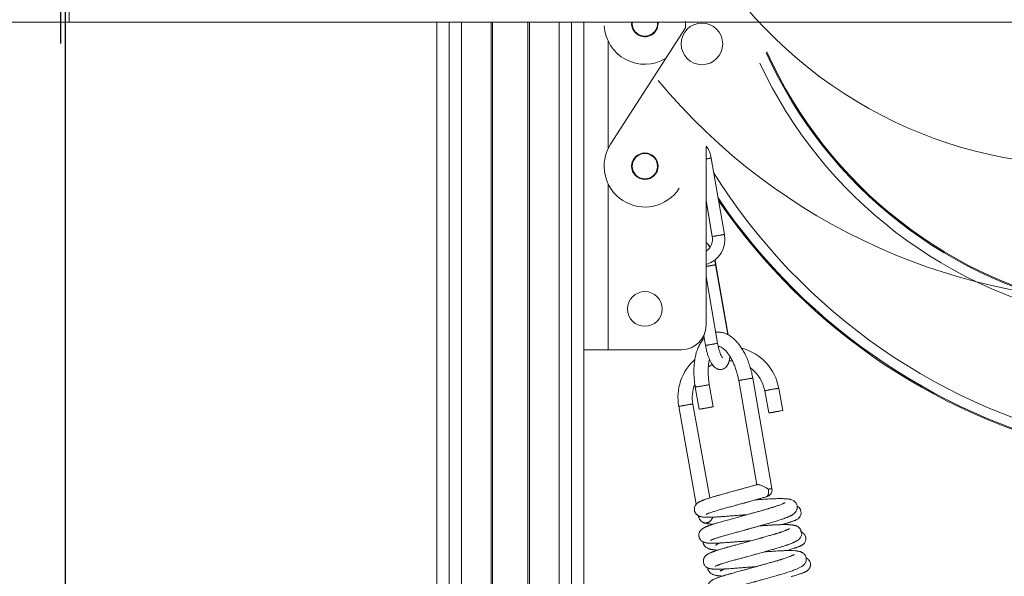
# Model space of a CAD drawing. Header units: inches. Extents: x 0 to 77643, y -44170 to 0.
# Tile 470 of 546: x 76255 to 76279, y -39515 to -39501. Entities that reach past the tile are written whole.
import ezdxf
from ezdxf.lldxf.tags import DXFTag

# ---------------------------------------------------------------- set-up
doc = ezdxf.new("R2010")
doc.units = ezdxf.units.IN
doc.header["$MEASUREMENT"] = 0
doc.layers.get('0').update_dxf_attribs({"lineweight": 0})
doc.layers.get('Defpoints').update_dxf_attribs({"lineweight": 0})
doc.styles.get("Standard").update_dxf_attribs({"font": 'arial.ttf', "width": 0.75})
tags = doc.linetypes.add('HIDDEN2', pattern=[4.7625, 3.175, -1.5875]).pattern_tags.tags
tags[6:7] = [DXFTag(74, 4), DXFTag(75, 0), DXFTag(340, '0'), DXFTag(46, 0.0), DXFTag(50, 0.0), DXFTag(44, 0.0), DXFTag(45, 0.0)]
tags[4:5] = [DXFTag(74, 4), DXFTag(75, 0), DXFTag(340, '0'), DXFTag(46, 0.0), DXFTag(50, 0.0), DXFTag(44, 0.0), DXFTag(45, 0.0)]
doc.dimstyles.get("Standard").update_dxf_attribs({"dimtxt": 0.18, "dimasz": 0.18, "dimexe": 0.18, "dimexo": 0.0625, "dimgap": 0.09, "dimtad": 0, "dimtih": 1, "dimtoh": 1, "dimdec": 4, "dimzin": 0, "dimdsep": 46, "dimtxsty": 'Standard', "dimcen": 0.09, "dimadec": 0, "dimazin": 0, "dimtfac": 1, "dimtdec": 4, "dimtofl": 0, "dimtmove": 0, "dimatfit": 3, "dimfxl": 1, "dimtolj": 1, "dimtzin": 0, "dimarcsym": 0})

# ---------------------------------------------------------------- blocks, each defined once
blk = doc.blocks.new('*D1793')
at = {"color": 0, "linetype": 'Continuous', "lineweight": -2}
for p, q in [((76255.576, -39501.744), (76255.576, -39467.651)), ((76374.376, -39501.744), (76374.376, -39467.651)), ((76285.576, -39467.831), (76344.376, -39467.831))]:
    blk.add_line(p, q, dxfattribs=at)
at = {"color": 0}
for points in [[(76285.576, -39462.831), (76285.576, -39472.831), (76255.576, -39467.831)], [(76344.376, -39472.831), (76344.376, -39462.831), (76374.376, -39467.831)]]:
    blk.add_solid(points, dxfattribs=at)
at = {"layer": 'Defpoints', "color": 0}
for p in [(76374.376, -39467.831), (76255.576, -39501.806), (76374.376, -39501.806)]:
    blk.add_point(p, dxfattribs=at)
at = {"linetype": 'Continuous', "lineweight": 20, "ltscale": 12, "insert": (76315.21, -39447.831), "char_height": 30, "attachment_point": 5}
blk.add_mtext('\\A1;\\A1;L {}', dxfattribs=at)
blk = doc.blocks.new('*D1798')
at = {"color": 0, "linetype": 'Continuous', "lineweight": -2}
for p, q in [((76255.676, -39499.335), (76255.676, -39778.257)), ((76392.346, -39761.334), (76392.346, -39778.257)), ((76362.346, -39778.077), (76285.676, -39778.077))]:
    blk.add_line(p, q, dxfattribs=at)
at = {"color": 0}
for points in [[(76285.676, -39773.077), (76285.676, -39783.077), (76255.676, -39778.077)], [(76362.346, -39783.077), (76362.346, -39773.077), (76392.346, -39778.077)]]:
    blk.add_solid(points, dxfattribs=at)
at = {"layer": 'Defpoints', "color": 0}
for p in [(76255.676, -39499.272), (76392.346, -39761.272), (76255.676, -39778.077)]:
    blk.add_point(p, dxfattribs=at)
at = {"linetype": 'Continuous', "lineweight": 20, "ltscale": 12, "insert": (76325.748, -39757.567), "char_height": 30, "attachment_point": 5}
blk.add_mtext('\\A1;C', dxfattribs=at)
blk = doc.blocks.new('A$C440D5DCA')
at = {"color": 7, "linetype": 'Continuous'}
for p, q in [((30, 2758.96), (30, 2721.96)), ((0, 2721.96), (30, 2721.96)), ((30, 2721.96), (1214, 2721.96)), ((120.21, 1581.17), (120.21, 2721.96)), ((123.21, 2721.96), (123.21, 1575.97)), ((123.21, 1575.97), (123.21, 2721.96)), ((126.21, 1575.17), (126.21, 2721.96)), ((133.52, 1575.17), (133.52, 2721.96)), ((133.88, 1575.32), (133.88, 2721.96)), ((142.54, 1575.32), (142.54, 2721.96)), ((142.9, 1575.17), (142.9, 2721.96)), ((150.21, 1575.17), (150.21, 2721.96)), ((153.21, 1575.97), (153.21, 2721.96)), ((153.21, 2721.96), (153.21, 1575.97)), ((156.21, 1581.17), (156.21, 2721.96)), ((181.15, 2720.61), (162.8, 2692.08)), ((162.21, 2717.31), (162.21, 2691.03)), ((186.21, 2691.5), (186.21, 2647.67)), ((190.71, 2669.95), (187.46, 2688.67)), ((162.21, 2682.31), (162.21, 2641.67)), ((186.21, 2678.34), (187.75, 2669.44)), ((186.21, 2678.16), (187.72, 2669.43)), ((191.52, 2645.41), (188.55, 2662.51)), ((191.63, 2645.35), (188.65, 2662.56)), ((189.04, 2643.25), (186.21, 2659.6)), ((185.59, 2645.02), (185.7, 2644.4)), ((185.67, 2645.18), (186.09, 2642.74)), ((162.21, 2641.67), (156.21, 2641.67)), ((180.21, 2641.67), (162.21, 2641.67)), ((202.37, 2607.64), (197.67, 2634.74)), ((183.57, 2632.52), (184.51, 2627.1)), ((187.96, 2627.7), (187.02, 2633.12)), ((194.22, 2634.14), (198.65, 2608.59)), ((200.6, 2631.58), (201.58, 2626.17)), ((205.02, 2626.79), (204.05, 2632.2)), ((179.53, 2627.74), (183.83, 2603.82)), ((187.12, 2605.35), (182.98, 2628.36)), ((184.35, 2600.96), (184.4, 2600.68))]:
    blk.add_line(p, q, dxfattribs=at)
at = {"color": 7, "linetype": 'HIDDEN2'}
blk.add_circle((185.21, 2716.67), 5.1, dxfattribs=at)
at = {"color": 7, "linetype": 'Continuous'}
for centre, radius in [((171.21, 2686.67), 3.25), ((171.21, 2686.67), 3.1), ((171.21, 2651.67), 4.25)]:
    blk.add_circle(centre, radius, dxfattribs=at)
at = {"color": 7, "linetype": 'HIDDEN2'}
for centre, radius, start, end in [((279.77, 2796.88), 110, 220.3047, 279.7425), ((289.74, 2803.66), 150, 219.7672, 272.0364)]:
    blk.add_arc(centre, radius, start, end, dxfattribs=at)
at = {"color": 7, "linetype": 'Continuous'}
for centre, radius, start, end in [((171.21, 2721.67), 3.25, 174.8437, 0), ((171.21, 2721.67), 3.1, 174.5935, 0), ((171.21, 2721.67), 3.1, 0, 5.4065), ((171.21, 2721.67), 3.25, 0, 5.1563), ((171.21, 2721.67), 10, 353.9226, 3.3051), ((171.21, 2721.67), 10, 183.3051, 300.5715), ((301.41, 2759.94), 110.26, 204.3669, 259.8627), ((301.41, 2759.94), 110, 204.2777, 259.8627), ((301.41, 2759.94), 112.76, 205.1839, 259.8627), ((171.21, 2686.67), 10, 147.247, 327.247), ((181.22, 2687.81), 6.3, 7.8641, 36.6096), ((313.1, 2762.93), 147.24, 211.8767, 258.7188), ((313.1, 2762.93), 149.74, 214.1304, 258.3412), ((313.1, 2762.93), 150, 214.3537, 258.303), ((184.54, 2668.68), 6.3, 285.4082, 11.6714), ((180.21, 2647.67), 6, 270, 0), ((191.78, 2630.01), 12.46, 10.1403, 75.2906), ((191.78, 2630.01), 12.46, 131.9928, 190.5056), ((191.78, 2630.01), 8.96, 116.6703, 124.1004), ((191.78, 2630.01), 8.96, 84.0939, 89.1016), ((191.78, 2630.01), 8.96, 10.1231, 53.6946), ((422.17, 2527.9), 165, 138.0191, 198.6775), ((422.17, 2527.9), 163, 138.0191, 198.6775), ((191.78, 2630.01), 8.96, 158.794, 190.6262), ((200.65, 2607.34), 1.75, 280.2507, 9.8457), ((186.12, 2600.99), 1.75, 190.1906, 261.3455)]:
    blk.add_arc(centre, radius, start, end, dxfattribs=at)
blk.add_ellipse((203.3, 2626.48), major_axis=(-1.72, -0.31), ratio=0.03028, dxfattribs=at)
for points, weights in [([(186.21, 2688.44), (187.46, 2688.66), (187.46, 2688.67)], [1, 0.758975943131, 1]), ([(187.75, 2669.43), (187.72, 2669.43), (187.72, 2669.43)], [1, 0.995009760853, 1]), ([(188.65, 2662.56), (188.65, 2662.56), (188.55, 2662.55)], [1, 0.983250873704, 1]), ([(200.96, 2605.62), (201.81, 2605.78), (201.51, 2607.48)], [1, 0.712076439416, 1]), ([(201.51, 2607.48), (202.37, 2607.63), (202.37, 2607.64)], [1, 0.86631745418, 1]), ([(184.78, 2600.79), (184.39, 2600.7), (184.4, 2600.68)], [1, 0.942129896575, 1]), ([(185.86, 2599.26), (187.48, 2599.02), (187.83, 2600.63)], [1, 0.726955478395, 1])]:
    blk.add_rational_spline(points, weights, degree=2, dxfattribs=at)
for points, knots in [([(187.75, 2669.44), (187.79, 2669.2), (187.82, 2668.79), (187.76, 2668.09), (187.56, 2667.45), (187.25, 2666.84), (186.83, 2666.32), (186.46, 2666.01), (186.24, 2665.87), (186.21, 2665.85)], [0, 0, 0, 0, 0.0591325, 0.1211048, 0.1832929, 0.2458114, 0.3087577, 0.3721796, 0.3838904, 0.3838904, 0.3838904, 0.3838904]), ([(187.72, 2669.43), (187.76, 2669.19), (187.8, 2668.78), (187.73, 2668.08), (187.54, 2667.44), (187.33, 2667.03), (187.21, 2666.85), (187.21, 2666.84)], [0, 0, 0, 0, 0.0589675, 0.1207762, 0.1828303, 0.2452616, 0.2460448, 0.2460448, 0.2460448, 0.2460448]), ([(187.22, 2666.83), (187.11, 2667.01), (186.85, 2667.39), (186.51, 2667.76), (186.26, 2667.95), (186.21, 2667.99)], [0.2654649, 0.2654649, 0.2654649, 0.2654649, 0.310578, 0.3648273, 0.3800429, 0.3800429, 0.3800429, 0.3800429]), ([(187.18, 2666.77), (187.07, 2666.96), (186.82, 2667.35), (186.49, 2667.72), (186.25, 2667.92), (186.21, 2667.96)], [0.2646598, 0.2646598, 0.2646598, 0.2646598, 0.3114949, 0.3667533, 0.3802915, 0.3802915, 0.3802915, 0.3802915]), ([(188.55, 2662.51), (188.5, 2662.83), (188.43, 2663.19), (188.34, 2663.57), (188.32, 2663.67)], [0, 0, 0, 0, 0.04762128, 0.0634437, 0.0634437, 0.0634437, 0.0634437]), ([(188.65, 2662.56), (188.59, 2662.88), (188.52, 2663.25), (188.43, 2663.63), (188.4, 2663.73)], [0, 0, 0, 0, 0.04755858, 0.06438046, 0.06438046, 0.06438046, 0.06438046]), ([(185.78, 2644.49), (185.7, 2644.41), (185.4, 2644.08), (184.92, 2643.44), (184.41, 2642.51), (183.99, 2641.47), (183.66, 2640.34), (183.43, 2639.13), (183.28, 2637.87), (183.22, 2636.55), (183.25, 2635.23), (183.37, 2633.83), (183.48, 2633.01), (183.57, 2632.52)], [0.6193068, 0.6193068, 0.6193068, 0.6193068, 0.6327357, 0.668871, 0.7059434, 0.7433706, 0.7807465, 0.817899, 0.8547977, 0.8914741, 0.9279799, 0.9643711, 1, 1, 1, 1]), ([(197.67, 2634.74), (197.59, 2635.21), (197.42, 2636.02), (197.06, 2637.38), (196.64, 2638.63), (196.15, 2639.87), (195.58, 2641.02), (194.95, 2642.09), (194.26, 2643.06), (193.51, 2643.92), (192.72, 2644.65), (191.89, 2645.23), (191.04, 2645.66), (190.17, 2645.92), (189.35, 2646.02), (188.82, 2645.99), (188.58, 2645.96)], [0, 0, 0, 0, 0.0350193, 0.0713857, 0.1078492, 0.1444661, 0.1812921, 0.2183714, 0.255708, 0.2932027, 0.3305496, 0.3672087, 0.4026053, 0.4364894, 0.4690733, 0.4973076, 0.4973076, 0.4973076, 0.4973076]), ([(186.09, 2642.74), (186.14, 2642.42), (186.25, 2641.87), (186.48, 2640.96), (186.74, 2640.12), (187.04, 2639.32), (187.39, 2638.58), (187.79, 2637.94), (188.24, 2637.43), (188.75, 2637.06), (189.28, 2636.86), (189.83, 2636.81), (190.36, 2636.92), (190.85, 2637.17), (191.26, 2637.55), (191.59, 2638.06), (191.83, 2638.68), (191.97, 2639.38), (192.03, 2639.88), (192.04, 2640.11)], [0, 0, 0, 0, 0.0476213, 0.097345, 0.1477391, 0.1994315, 0.2535686, 0.3114949, 0.3667533, 0.4110072, 0.4489479, 0.4843212, 0.5188991, 0.5539785, 0.5913806, 0.6347029, 0.6886366, 0.746459, 0.7908062, 0.7908062, 0.7908062, 0.7908062]), ([(190.28, 2639.66), (190.28, 2639.66), (190.26, 2639.68), (190.16, 2639.8), (190, 2640.09), (189.79, 2640.52), (189.58, 2641.09), (189.38, 2641.73), (189.19, 2642.49), (189.09, 2642.97), (189.04, 2643.25)], [0.6311808, 0.6311808, 0.6311808, 0.6311808, 0.6544446, 0.6951553, 0.7402551, 0.7889083, 0.8399982, 0.8926137, 0.946107, 1, 1, 1, 1]), ([(189.19, 2642.5), (189.26, 2642.5), (189.42, 2642.49), (189.74, 2642.4), (190.15, 2642.18), (190.6, 2641.85), (191.08, 2641.39), (191.58, 2640.81), (192.06, 2640.1), (192.53, 2639.29), (192.97, 2638.38), (193.38, 2637.37), (193.72, 2636.33), (194.01, 2635.21), (194.15, 2634.53), (194.22, 2634.14)], [0.5240246, 0.5240246, 0.5240246, 0.5240246, 0.5530282, 0.5933571, 0.6303224, 0.6663797, 0.7024191, 0.7387753, 0.7755461, 0.812719, 0.850236, 0.8880246, 0.9260106, 0.9641224, 1, 1, 1, 1]), ([(190.97, 2637.29), (191.07, 2637.38), (191.31, 2637.62), (191.63, 2638.09), (191.88, 2638.73), (192.03, 2639.39), (192.08, 2639.84), (192.1, 2640.02)], [0.5661188, 0.5661188, 0.5661188, 0.5661188, 0.5935863, 0.638106, 0.6920918, 0.7489415, 0.7831565, 0.7831565, 0.7831565, 0.7831565]), ([(187.02, 2633.12), (186.95, 2633.52), (186.85, 2634.21), (186.75, 2635.37), (186.72, 2636.46), (186.77, 2637.53), (186.87, 2638.49), (186.98, 2639.07), (187.04, 2639.34)], [0, 0, 0, 0, 0.0367236, 0.0748178, 0.1127737, 0.150519, 0.1879792, 0.2223545, 0.2223545, 0.2223545, 0.2223545]), ([(187.72, 2637.98), (187.74, 2637.96), (187.91, 2637.74), (188.22, 2637.4), (188.74, 2637.05), (189.2, 2636.88), (189.48, 2636.84), (189.57, 2636.84)], [0.3043792, 0.3043792, 0.3043792, 0.3043792, 0.310578, 0.3648273, 0.4093459, 0.4479094, 0.4657356, 0.4657356, 0.4657356, 0.4657356]), ([(198.78, 2608.63), (198.68, 2608.6), (198.51, 2608.55), (198.24, 2608.47), (197.94, 2608.39), (197.58, 2608.29), (197.1, 2608.15), (196.57, 2608), (196.04, 2607.85), (195.59, 2607.72), (195.19, 2607.61), (194.83, 2607.51), (194.45, 2607.41), (194.04, 2607.29), (193.6, 2607.17), (193.13, 2607.04), (192.59, 2606.89), (191.94, 2606.71), (191.25, 2606.53), (190.6, 2606.35), (190.04, 2606.2), (189.58, 2606.07), (189.2, 2605.97), (188.86, 2605.87), (188.51, 2605.77), (188.13, 2605.66), (187.72, 2605.54), (187.31, 2605.41), (186.93, 2605.29), (186.58, 2605.18), (186.26, 2605.07), (185.96, 2604.97), (185.7, 2604.87), (185.46, 2604.78), (185.26, 2604.7), (185.08, 2604.62), (184.9, 2604.54), (184.75, 2604.47), (184.63, 2604.41), (184.54, 2604.37), (184.45, 2604.32), (184.36, 2604.26), (184.26, 2604.19), (184.18, 2604.13), (184.1, 2604.08), (184.01, 2604.01), (183.92, 2603.92), (183.82, 2603.81), (183.71, 2603.68), (183.59, 2603.5), (183.47, 2603.25), (183.37, 2602.95), (183.34, 2602.67), (183.35, 2602.44), (183.37, 2602.25), (183.42, 2602.04), (183.51, 2601.83), (183.61, 2601.64), (183.71, 2601.49), (183.82, 2601.36), (183.95, 2601.23), (184.08, 2601.12), (184.25, 2601.01), (184.38, 2600.94), (184.5, 2600.88), (184.65, 2600.83), (184.81, 2600.77), (184.98, 2600.73), (185.19, 2600.69), (185.46, 2600.66), (185.84, 2600.63), (186.26, 2600.61), (186.73, 2600.61), (187.26, 2600.61), (187.77, 2600.63), (188.2, 2600.65), (188.49, 2600.66), (188.76, 2600.67), (189.06, 2600.69), (189.38, 2600.71), (189.7, 2600.73), (190, 2600.75), (190.33, 2600.78), (190.74, 2600.81), (191.25, 2600.85), (191.8, 2600.89), (192.39, 2600.94), (192.99, 2600.98), (193.63, 2601.03), (194.28, 2601.08), (194.86, 2601.12), (195.36, 2601.16), (195.78, 2601.19), (196.07, 2601.21), (196.22, 2601.22)], [0, 0, 0, 0, 0.000056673, 0.000109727, 0.000161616, 0.000230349, 0.000319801, 0.000439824, 0.000538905, 0.000619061, 0.000692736, 0.000761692, 0.00082666, 0.00090713, 0.000991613, 0.001075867, 0.0011736, 0.001302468, 0.001453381, 0.001581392, 0.001697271, 0.001805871, 0.001880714, 0.001950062, 0.002035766, 0.002125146, 0.002225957, 0.002344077, 0.002451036, 0.002543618, 0.002651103, 0.002753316, 0.002841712, 0.002936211, 0.003025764, 0.003092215, 0.003167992, 0.003269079, 0.003307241, 0.003347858, 0.003395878, 0.003444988, 0.003493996, 0.003534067, 0.003564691, 0.003598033, 0.003645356, 0.003685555, 0.003726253, 0.00377621, 0.003837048, 0.003910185, 0.003973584, 0.004007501, 0.004043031, 0.004086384, 0.004138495, 0.004179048, 0.004214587, 0.004249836, 0.004286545, 0.004334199, 0.004380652, 0.00442475, 0.004454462, 0.00450259, 0.004577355, 0.004647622, 0.00471157, 0.004856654, 0.005007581, 0.005194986, 0.00533388, 0.005493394, 0.00568242, 0.005762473, 0.005834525, 0.005897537, 0.005963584, 0.006047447, 0.006122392, 0.006177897, 0.006245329, 0.006335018, 0.006440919, 0.006558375, 0.006667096, 0.006785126, 0.006901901, 0.007023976, 0.007148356, 0.007220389, 0.007294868, 0.007376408, 0.007376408, 0.007376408, 0.007376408]), ([(201.51, 2607.48), (201.46, 2607.51), (201.41, 2607.55), (201.3, 2607.62), (201.25, 2607.65), (201.08, 2607.75), (200.97, 2607.82), (200.73, 2607.95), (200.61, 2608.02), (200.37, 2608.14), (200.25, 2608.2), (200.01, 2608.31), (199.89, 2608.36), (199.65, 2608.46), (199.53, 2608.5), (199.31, 2608.57), (199.21, 2608.6), (199.07, 2608.62), (199.03, 2608.63), (198.94, 2608.64), (198.91, 2608.64), (198.84, 2608.64), (198.81, 2608.63), (198.78, 2608.63)], [0, 0, 0, 0, 0.03125, 0.03125, 0.0625, 0.0625, 0.125, 0.125, 0.1875, 0.1875, 0.25, 0.25, 0.3125, 0.3125, 0.375, 0.375, 0.4375, 0.4375, 0.46875, 0.46875, 0.5, 0.5, 0.5316912, 0.5316912, 0.5316912, 0.5316912]), ([(205.59, 2604.18), (205.59, 2604.18), (205.59, 2604.18), (205.57, 2604.17), (205.54, 2604.15), (205.5, 2604.13), (205.45, 2604.1), (205.38, 2604.07), (205.3, 2604.03), (205.19, 2603.98), (205.07, 2603.92), (204.89, 2603.85), (204.63, 2603.74), (204.26, 2603.6), (203.85, 2603.45), (203.47, 2603.32), (203.15, 2603.22), (202.92, 2603.15), (202.69, 2603.08), (202.46, 2603), (202.18, 2602.92), (201.88, 2602.83), (201.59, 2602.74), (201.29, 2602.66), (200.96, 2602.56), (200.54, 2602.44), (200.02, 2602.29), (199.48, 2602.14), (198.96, 2601.99), (198.48, 2601.86), (198.02, 2601.73), (197.62, 2601.62), (197.27, 2601.52), (196.89, 2601.41), (196.46, 2601.29), (196.04, 2601.17), (195.69, 2601.07), (195.38, 2600.99), (195.04, 2600.89), (194.64, 2600.78), (194.23, 2600.67), (193.76, 2600.54), (193.25, 2600.4), (192.67, 2600.24), (192.07, 2600.08), (191.43, 2599.9), (190.79, 2599.73), (190.19, 2599.57), (189.61, 2599.4), (189.1, 2599.25), (188.68, 2599.12), (188.33, 2599.02), (188, 2598.91), (187.66, 2598.8), (187.35, 2598.7), (187.07, 2598.6), (186.81, 2598.5), (186.62, 2598.43), (186.45, 2598.37), (186.31, 2598.31), (186.17, 2598.25), (186.05, 2598.2), (185.94, 2598.14), (185.81, 2598.08), (185.66, 2598), (185.5, 2597.91), (185.31, 2597.79), (185.15, 2597.67), (184.97, 2597.49), (184.83, 2597.34), (184.7, 2597.14), (184.59, 2596.92), (184.51, 2596.69), (184.46, 2596.46), (184.45, 2596.27), (184.45, 2596.11), (184.46, 2595.99), (184.48, 2595.87), (184.52, 2595.7), (184.59, 2595.5), (184.7, 2595.29), (184.82, 2595.11), (184.98, 2594.93), (185.19, 2594.74), (185.38, 2594.62), (185.49, 2594.57), (185.57, 2594.53), (185.66, 2594.49), (185.74, 2594.46), (185.83, 2594.43), (186.01, 2594.38), (186.22, 2594.34), (186.47, 2594.3), (186.75, 2594.27), (187.06, 2594.25), (187.4, 2594.24), (187.74, 2594.24), (188.1, 2594.24), (188.47, 2594.25), (188.86, 2594.26), (189.24, 2594.27), (189.64, 2594.29), (190.07, 2594.32), (190.53, 2594.34), (191.01, 2594.38), (191.45, 2594.41), (191.82, 2594.44), (192.18, 2594.46), (192.55, 2594.49), (192.95, 2594.53), (193.38, 2594.56), (193.9, 2594.6), (194.45, 2594.64), (194.96, 2594.68), (195.37, 2594.71), (195.78, 2594.74), (196.23, 2594.77), (196.77, 2594.81), (197.14, 2594.84), (197.32, 2594.85)], [0.011088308, 0.011088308, 0.011088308, 0.011088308, 0.011090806, 0.011118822, 0.011156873, 0.011198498, 0.011261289, 0.011311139, 0.011355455, 0.011421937, 0.011489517, 0.011544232, 0.01167434, 0.011802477, 0.011939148, 0.012068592, 0.012131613, 0.012194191, 0.012251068, 0.01230247, 0.012368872, 0.012448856, 0.012515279, 0.012565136, 0.012645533, 0.012729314, 0.012832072, 0.012964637, 0.013051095, 0.013144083, 0.013239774, 0.013316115, 0.013372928, 0.013441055, 0.013527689, 0.013616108, 0.013680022, 0.013726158, 0.013789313, 0.013871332, 0.013951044, 0.014024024, 0.014139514, 0.014247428, 0.014364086, 0.014500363, 0.014643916, 0.014772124, 0.014896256, 0.01505, 0.015139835, 0.015222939, 0.015327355, 0.015419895, 0.015522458, 0.015619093, 0.015706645, 0.015794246, 0.015843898, 0.015903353, 0.015974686, 0.0160296, 0.016062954, 0.016133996, 0.016216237, 0.01629302, 0.016374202, 0.016479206, 0.016533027, 0.016587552, 0.016646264, 0.016704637, 0.016749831, 0.016798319, 0.016843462, 0.016868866, 0.016892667, 0.016914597, 0.016941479, 0.016996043, 0.017042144, 0.017080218, 0.017134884, 0.017194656, 0.017268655, 0.017299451, 0.017320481, 0.017342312, 0.017372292, 0.017410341, 0.017449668, 0.017580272, 0.017685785, 0.017787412, 0.017938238, 0.018068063, 0.018171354, 0.018284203, 0.018411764, 0.018507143, 0.018607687, 0.018715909, 0.018812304, 0.018916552, 0.019036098, 0.019133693, 0.01920029, 0.01927153, 0.019354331, 0.019425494, 0.01950952, 0.019610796, 0.019724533, 0.019820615, 0.019895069, 0.019949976, 0.020043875, 0.020143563, 0.020243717, 0.020243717, 0.020243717, 0.020243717]), ([(186.22, 2601.29), (186.22, 2601.3), (186.27, 2601.34), (186.38, 2601.39), (186.47, 2601.43), (186.58, 2601.48), (186.76, 2601.55), (187.01, 2601.64), (187.39, 2601.78), (187.81, 2601.92), (188.24, 2602.05), (188.69, 2602.19), (189.19, 2602.34), (189.67, 2602.48), (190.14, 2602.61), (190.61, 2602.74), (191.17, 2602.89), (191.74, 2603.05), (192.31, 2603.2), (192.83, 2603.35), (193.31, 2603.48), (193.75, 2603.6), (194.2, 2603.72), (194.68, 2603.86), (195.14, 2603.98), (195.51, 2604.09), (195.82, 2604.17), (196.14, 2604.26), (196.52, 2604.37), (196.97, 2604.49), (197.51, 2604.65), (198.09, 2604.81), (198.62, 2604.96), (199.03, 2605.07), (199.35, 2605.16), (199.65, 2605.25), (200.01, 2605.35), (200.49, 2605.49), (200.8, 2605.57), (201, 2605.63)], [0.996419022, 0.996419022, 0.996419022, 0.996419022, 0.996584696, 0.996641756, 0.99670979, 0.996784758, 0.996847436, 0.996984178, 0.997128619, 0.997278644, 0.997394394, 0.997516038, 0.997646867, 0.997776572, 0.997865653, 0.997969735, 0.998087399, 0.998220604, 0.998319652, 0.998428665, 0.99852965, 0.99860111, 0.99867966, 0.998782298, 0.998872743, 0.998937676, 0.998989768, 0.99904912, 0.99911636, 0.999199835, 0.999302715, 0.999422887, 0.999527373, 0.999608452, 0.999662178, 0.999714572, 0.999787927, 0.99988334, 1, 1, 1, 1]), ([(187.34, 2594.9), (187.35, 2594.92), (187.4, 2594.99), (187.59, 2595.06), (187.83, 2595.17), (188.14, 2595.28), (188.47, 2595.4), (188.82, 2595.51), (189.16, 2595.63), (189.49, 2595.73), (189.88, 2595.85), (190.27, 2595.96), (190.68, 2596.08), (191.06, 2596.19), (191.53, 2596.32), (192.08, 2596.47), (192.65, 2596.62), (193.18, 2596.77), (193.68, 2596.91), (194.19, 2597.05), (194.75, 2597.2), (195.27, 2597.34), (195.7, 2597.46), (195.98, 2597.54), (196.23, 2597.61), (196.51, 2597.69), (196.87, 2597.79), (197.27, 2597.9), (197.66, 2598.01), (198.03, 2598.11), (198.4, 2598.22), (198.92, 2598.36), (199.54, 2598.54), (200.19, 2598.72), (200.74, 2598.87), (201.19, 2599), (201.6, 2599.12), (202.03, 2599.24), (202.59, 2599.4), (203.19, 2599.58), (203.82, 2599.77), (204.35, 2599.95), (204.81, 2600.1), (205.17, 2600.23), (205.5, 2600.35), (205.81, 2600.46), (206.08, 2600.57), (206.31, 2600.67), (206.57, 2600.78), (206.81, 2600.89), (207.04, 2601), (207.23, 2601.1), (207.42, 2601.21), (207.61, 2601.34), (207.81, 2601.49), (208.01, 2601.67), (208.18, 2601.87), (208.34, 2602.11), (208.47, 2602.38), (208.56, 2602.69), (208.59, 2602.99), (208.57, 2603.33), (208.48, 2603.69), (208.3, 2604.07), (208.03, 2604.4), (207.7, 2604.65), (207.42, 2604.8), (207.14, 2604.9), (206.9, 2604.97), (206.61, 2605.04), (206.32, 2605.08), (205.95, 2605.12), (205.62, 2605.14), (205.27, 2605.16), (204.94, 2605.17), (204.53, 2605.18), (204.03, 2605.17), (203.47, 2605.16), (202.86, 2605.14), (202.25, 2605.12), (201.63, 2605.09), (200.99, 2605.04), (200.31, 2605), (199.58, 2604.95), (198.89, 2604.9), (198.45, 2604.87), (198.27, 2604.86)], [0.983583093, 0.983583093, 0.983583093, 0.983583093, 0.983732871, 0.983848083, 0.984006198, 0.984134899, 0.984253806, 0.984381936, 0.984478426, 0.984574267, 0.984664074, 0.984794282, 0.984873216, 0.984957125, 0.985059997, 0.985186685, 0.985312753, 0.985417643, 0.985510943, 0.985607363, 0.985713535, 0.985835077, 0.985903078, 0.985955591, 0.985994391, 0.986044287, 0.986112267, 0.986191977, 0.986271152, 0.986331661, 0.986395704, 0.986483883, 0.986623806, 0.986750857, 0.986861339, 0.986950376, 0.987021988, 0.987114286, 0.987223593, 0.987379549, 0.987519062, 0.98766356, 0.987781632, 0.987879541, 0.987975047, 0.988073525, 0.988169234, 0.988241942, 0.988325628, 0.988451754, 0.988537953, 0.988617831, 0.988708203, 0.988799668, 0.988896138, 0.988993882, 0.989065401, 0.989135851, 0.989212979, 0.98928312, 0.98934321, 0.989410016, 0.989491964, 0.989572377, 0.989678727, 0.989774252, 0.98988278, 0.989969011, 0.990083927, 0.990182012, 0.990330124, 0.990442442, 0.990590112, 0.990680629, 0.990784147, 0.990901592, 0.991035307, 0.991187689, 0.991327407, 0.991472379, 0.991599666, 0.991725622, 0.991869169, 0.992009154, 0.992156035, 0.992257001, 0.992257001, 0.992257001, 0.992257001]), ([(204.86, 2598.8), (204.95, 2598.83), (205.16, 2598.88), (205.44, 2598.97), (205.75, 2599.06), (206.04, 2599.15), (206.35, 2599.25), (206.66, 2599.35), (206.96, 2599.44), (207.24, 2599.54), (207.51, 2599.64), (207.75, 2599.73), (207.96, 2599.81), (208.13, 2599.88), (208.28, 2599.95), (208.44, 2600.03), (208.71, 2600.18), (209.49, 2600.72), (209.64, 2602.5), (208.86, 2603.13), (208.57, 2603.3)], [0.99221421, 0.99221421, 0.99221421, 0.99221421, 0.992279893, 0.992370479, 0.992441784, 0.992529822, 0.99262361, 0.992725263, 0.992827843, 0.992930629, 0.993041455, 0.993160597, 0.993253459, 0.993338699, 0.993425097, 0.993508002, 0.993603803, 0.993872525, 0.994193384, 0.994435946, 0.994435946, 0.994435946, 0.994435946]), ([(185.15, 2599.54), (185.15, 2599.54), (185.16, 2599.53), (185.17, 2599.52), (185.18, 2599.51), (185.2, 2599.51), (185.21, 2599.49), (185.26, 2599.47), (185.31, 2599.43), (185.41, 2599.38), (185.5, 2599.34), (185.58, 2599.3), (185.7, 2599.25), (185.89, 2599.18), (186.16, 2599.11), (186.45, 2599.05), (186.71, 2599.01), (187, 2598.98), (187.32, 2598.94), (187.67, 2598.92), (187.91, 2598.91), (187.99, 2598.91)], [0.000088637, 0.000088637, 0.000088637, 0.000088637, 0.000095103, 0.000097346, 0.000099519, 0.0001018, 0.000104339, 0.000110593, 0.000136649, 0.000165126, 0.000205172, 0.000231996, 0.000257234, 0.000345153, 0.000455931, 0.000581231, 0.000680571, 0.00076055, 0.000881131, 0.00101698, 0.001089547, 0.001089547, 0.001089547, 0.001089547]), ([(188.43, 2588.55), (188.43, 2588.54), (188.64, 2588.68), (189, 2588.82), (189.18, 2588.89), (189.39, 2588.96), (189.61, 2589.04), (189.84, 2589.12), (190.15, 2589.22), (190.56, 2589.35), (191.02, 2589.49), (191.46, 2589.62), (191.9, 2589.74), (192.43, 2589.89), (193, 2590.05), (193.51, 2590.19), (193.94, 2590.31), (194.36, 2590.42), (194.81, 2590.54), (195.29, 2590.68), (195.75, 2590.8), (196.25, 2590.94), (196.79, 2591.09), (197.34, 2591.24), (197.81, 2591.37), (198.2, 2591.48), (198.63, 2591.6), (199.16, 2591.75), (199.75, 2591.92), (200.31, 2592.07), (200.77, 2592.2), (201.17, 2592.32), (201.62, 2592.44), (202.13, 2592.59), (202.69, 2592.74), (203.28, 2592.91), (203.84, 2593.08), (204.32, 2593.22), (204.71, 2593.34), (205.09, 2593.46), (205.47, 2593.58), (205.83, 2593.7), (206.15, 2593.81), (206.43, 2593.91), (206.69, 2594.01), (206.95, 2594.11), (207.22, 2594.21), (207.47, 2594.32), (207.7, 2594.42), (207.91, 2594.52), (208.13, 2594.63), (208.35, 2594.74), (208.57, 2594.87), (208.75, 2594.99), (208.89, 2595.1), (209.03, 2595.22), (209.17, 2595.37), (209.34, 2595.57), (209.48, 2595.8), (209.61, 2596.12), (209.81, 2596.98), (209.27, 2597.99), (208.69, 2598.34), (208.47, 2598.45), (208.27, 2598.53), (208.08, 2598.58), (207.92, 2598.62), (207.78, 2598.65), (207.64, 2598.68), (207.52, 2598.69), (207.4, 2598.71), (207.24, 2598.73), (207.06, 2598.75), (206.86, 2598.76), (206.69, 2598.77), (206.55, 2598.78), (206.41, 2598.79), (206.26, 2598.79), (206.08, 2598.8), (205.86, 2598.8), (205.63, 2598.81), (205.38, 2598.81), (205.12, 2598.8), (204.82, 2598.8), (204.5, 2598.79), (204.17, 2598.78), (203.87, 2598.77), (203.58, 2598.76), (203.33, 2598.75), (203.06, 2598.73), (202.76, 2598.72), (202.39, 2598.69), (201.96, 2598.67), (201.51, 2598.64), (201.01, 2598.6), (200.5, 2598.57), (199.98, 2598.53), (199.61, 2598.51), (199.41, 2598.49), (199.37, 2598.49)], [0.97073507, 0.97073507, 0.97073507, 0.97073507, 0.971126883, 0.97119665, 0.971284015, 0.9713693, 0.971447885, 0.971524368, 0.971602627, 0.97173996, 0.971888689, 0.971969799, 0.972069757, 0.97220615, 0.97233754, 0.972442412, 0.972523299, 0.972604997, 0.972694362, 0.972792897, 0.972882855, 0.972962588, 0.973073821, 0.973190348, 0.97327279, 0.973333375, 0.973411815, 0.973511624, 0.973632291, 0.973745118, 0.973831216, 0.973892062, 0.973982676, 0.974091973, 0.974199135, 0.97432475, 0.974461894, 0.974569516, 0.974650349, 0.974734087, 0.974844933, 0.974938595, 0.975022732, 0.975103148, 0.975183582, 0.975264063, 0.975348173, 0.97544984, 0.975537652, 0.975613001, 0.975699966, 0.975810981, 0.975919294, 0.976006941, 0.976064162, 0.976119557, 0.976202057, 0.976258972, 0.976340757, 0.976414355, 0.976490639, 0.976915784, 0.97697855, 0.977055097, 0.977144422, 0.977216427, 0.977282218, 0.977338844, 0.977393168, 0.977446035, 0.977489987, 0.977536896, 0.977624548, 0.97769578, 0.977750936, 0.977795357, 0.977838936, 0.977882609, 0.977941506, 0.978004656, 0.978072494, 0.978140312, 0.978207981, 0.97828378, 0.978370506, 0.978447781, 0.978518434, 0.978581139, 0.978642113, 0.978689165, 0.978752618, 0.978834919, 0.978925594, 0.979018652, 0.979104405, 0.979216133, 0.979312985, 0.9793994, 0.979422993, 0.979422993, 0.979422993, 0.979422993]), ([(206.69, 2597.81), (206.69, 2597.81), (206.69, 2597.81), (206.67, 2597.8), (206.61, 2597.77), (206.54, 2597.73), (206.45, 2597.68), (206.34, 2597.63), (206.21, 2597.57), (206.04, 2597.5), (205.81, 2597.4), (205.53, 2597.29), (205.23, 2597.18), (204.93, 2597.08), (204.64, 2596.98), (204.38, 2596.89), (204.15, 2596.82), (203.95, 2596.75), (203.72, 2596.68), (203.46, 2596.6), (203.2, 2596.52), (202.93, 2596.44), (202.61, 2596.35), (202.19, 2596.23), (201.71, 2596.09), (201.17, 2595.94), (200.67, 2595.79), (200.26, 2595.68), (199.98, 2595.6), (199.75, 2595.53), (199.52, 2595.47), (199.26, 2595.4), (198.97, 2595.31), (198.59, 2595.21), (198.11, 2595.07), (197.52, 2594.91), (196.86, 2594.72), (196.17, 2594.53), (195.52, 2594.35), (194.95, 2594.2), (194.46, 2594.06), (193.99, 2593.93), (193.48, 2593.79), (192.99, 2593.66), (192.55, 2593.54), (192.17, 2593.44), (191.84, 2593.35), (191.56, 2593.27), (191.32, 2593.2), (191.07, 2593.13), (190.74, 2593.04), (190.36, 2592.93), (189.95, 2592.81), (189.56, 2592.69), (189.16, 2592.56), (188.81, 2592.45), (188.52, 2592.35), (188.28, 2592.27), (188.08, 2592.19), (187.89, 2592.13), (187.72, 2592.06), (187.53, 2591.98), (187.33, 2591.9), (187.12, 2591.81), (186.94, 2591.73), (186.77, 2591.64), (186.61, 2591.55), (186.45, 2591.45), (186.31, 2591.34), (186.17, 2591.22), (186.03, 2591.07), (185.88, 2590.89), (185.75, 2590.68), (185.66, 2590.45), (185.59, 2590.21), (185.56, 2589.99), (185.56, 2589.78), (185.57, 2589.6), (185.61, 2589.4), (185.68, 2589.18), (185.79, 2588.94), (185.95, 2588.7), (186.16, 2588.49), (186.35, 2588.34), (186.51, 2588.24), (186.6, 2588.19), (186.73, 2588.14), (186.82, 2588.1), (186.92, 2588.07), (187.02, 2588.04), (187.13, 2588.01), (187.24, 2587.99), (187.37, 2587.96), (187.49, 2587.94), (187.62, 2587.93), (187.76, 2587.91), (187.93, 2587.9), (188.13, 2587.89), (188.38, 2587.88), (188.67, 2587.87), (188.99, 2587.87), (189.33, 2587.87), (189.65, 2587.88), (189.98, 2587.89), (190.3, 2587.9), (190.66, 2587.92), (191.09, 2587.94), (191.61, 2587.97), (192.25, 2588.02), (192.91, 2588.07), (193.56, 2588.12), (194.19, 2588.17), (194.78, 2588.21), (195.37, 2588.26), (195.99, 2588.3), (196.63, 2588.35), (197.28, 2588.4), (197.88, 2588.44), (198.27, 2588.47), (198.43, 2588.48)], [0.023908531, 0.023908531, 0.023908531, 0.023908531, 0.023911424, 0.023993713, 0.02407383, 0.02413147, 0.024199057, 0.024267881, 0.024324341, 0.024408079, 0.024512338, 0.024616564, 0.024715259, 0.024818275, 0.024895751, 0.024969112, 0.025029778, 0.025076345, 0.02512669, 0.025200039, 0.025268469, 0.025314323, 0.025388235, 0.025482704, 0.025586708, 0.025697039, 0.025814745, 0.025887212, 0.025939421, 0.025978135, 0.02602189, 0.026071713, 0.026127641, 0.026189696, 0.026287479, 0.026399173, 0.026524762, 0.026659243, 0.026787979, 0.026893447, 0.026981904, 0.027072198, 0.027171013, 0.027284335, 0.027368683, 0.027448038, 0.02752183, 0.027583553, 0.027631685, 0.02768315, 0.027751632, 0.027862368, 0.027957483, 0.028058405, 0.028173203, 0.028287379, 0.028370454, 0.028446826, 0.02851711, 0.028583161, 0.02864936, 0.028720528, 0.028808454, 0.028904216, 0.028999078, 0.029070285, 0.029152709, 0.029245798, 0.029300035, 0.029357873, 0.029422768, 0.02948044, 0.029534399, 0.029593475, 0.029639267, 0.029689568, 0.029727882, 0.02976145, 0.029802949, 0.0298457, 0.029897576, 0.029960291, 0.030026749, 0.030084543, 0.03012966, 0.03017186, 0.030197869, 0.030226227, 0.030274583, 0.03031247, 0.030340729, 0.030398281, 0.030459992, 0.030511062, 0.030564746, 0.030634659, 0.030694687, 0.030778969, 0.030873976, 0.030983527, 0.031086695, 0.031192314, 0.031300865, 0.031375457, 0.031465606, 0.031556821, 0.031647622, 0.031777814, 0.031926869, 0.032068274, 0.032202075, 0.032328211, 0.032439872, 0.032544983, 0.032666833, 0.032783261, 0.032898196, 0.033025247, 0.033110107, 0.033110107, 0.033110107, 0.033110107]), ([(205.98, 2592.43), (206.01, 2592.44), (206.28, 2592.52), (206.73, 2592.65), (207.32, 2592.83), (207.75, 2592.97), (208.07, 2593.07), (208.3, 2593.15), (208.55, 2593.24), (208.79, 2593.32), (208.99, 2593.4), (209.16, 2593.47), (209.31, 2593.54), (209.46, 2593.6), (209.61, 2593.68), (209.77, 2593.77), (209.95, 2593.89), (210.2, 2594.11), (210.43, 2594.4), (210.59, 2594.74), (210.69, 2595.12), (210.69, 2595.5), (210.62, 2595.86), (210.5, 2596.17), (210.3, 2596.48), (210.07, 2596.72), (209.82, 2596.89), (209.68, 2596.97), (209.51, 2597.04), (209.43, 2597.07), (209.4, 2597.08)], [0.979347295, 0.979347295, 0.979347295, 0.979347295, 0.979372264, 0.979552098, 0.979704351, 0.979876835, 0.97995699, 0.980038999, 0.980130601, 0.980247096, 0.98034743, 0.9804222, 0.980504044, 0.980578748, 0.980667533, 0.980743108, 0.980831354, 0.980917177, 0.981006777, 0.981069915, 0.98114414, 0.9812338, 0.981289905, 0.981359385, 0.981425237, 0.98150925, 0.981564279, 0.981615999, 0.981659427, 0.981693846, 0.981693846, 0.981693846, 0.981693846]), ([(185.46, 2594.58), (185.46, 2594.54), (185.48, 2594.44), (185.51, 2594.27), (185.58, 2594.06), (185.63, 2593.95), (185.69, 2593.83), (185.76, 2593.72), (185.84, 2593.61), (185.92, 2593.51), (186, 2593.42), (186.13, 2593.3), (186.33, 2593.14), (186.58, 2593), (186.81, 2592.9), (187, 2592.83), (187.2, 2592.78), (187.39, 2592.73), (187.59, 2592.69), (187.78, 2592.66), (187.93, 2592.64), (188.13, 2592.62), (188.34, 2592.6), (188.55, 2592.58), (188.76, 2592.56), (188.94, 2592.55), (189.07, 2592.55), (189.12, 2592.55)], [0.012563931, 0.012563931, 0.012563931, 0.012563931, 0.012590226, 0.012632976, 0.012677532, 0.012713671, 0.012733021, 0.012757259, 0.012793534, 0.012830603, 0.012856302, 0.012877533, 0.012959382, 0.013060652, 0.013137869, 0.013215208, 0.013285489, 0.013367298, 0.013450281, 0.013518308, 0.013575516, 0.013631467, 0.013717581, 0.013790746, 0.013846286, 0.01391052, 0.013959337, 0.013959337, 0.013959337, 0.013959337]), ([(188.54, 2593.75), (188.54, 2593.75), (188.56, 2593.77), (188.66, 2593.83), (188.81, 2593.91), (189.04, 2594.03), (189.31, 2594.15), (189.54, 2594.25), (189.65, 2594.29)], [0.988238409, 0.988238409, 0.988238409, 0.988238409, 0.9883395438, 0.9884505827, 0.9885743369, 0.9886762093, 0.9888252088, 0.9889386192, 0.9889386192, 0.9889386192, 0.9889386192]), ([(207.8, 2591.44), (207.8, 2591.44), (207.8, 2591.44), (207.77, 2591.43), (207.74, 2591.41), (207.69, 2591.38), (207.58, 2591.32), (207.42, 2591.25), (207.17, 2591.14), (206.88, 2591.02), (206.51, 2590.88), (206.09, 2590.73), (205.65, 2590.58), (205.23, 2590.44), (204.93, 2590.34), (204.72, 2590.28), (204.54, 2590.22), (204.29, 2590.15), (204.01, 2590.06), (203.75, 2589.99), (203.35, 2589.87), (202.91, 2589.75), (202.38, 2589.6), (201.94, 2589.47), (201.46, 2589.34), (200.99, 2589.2), (200.54, 2589.07), (200.12, 2588.96), (199.72, 2588.85), (199.35, 2588.74), (198.99, 2588.64), (198.67, 2588.55), (198.37, 2588.47), (198.06, 2588.38), (197.65, 2588.27), (197.14, 2588.13), (196.62, 2587.98), (196.14, 2587.85), (195.73, 2587.74), (195.34, 2587.63), (194.9, 2587.51), (194.37, 2587.36), (193.73, 2587.19), (193.09, 2587.02), (192.57, 2586.87), (192.17, 2586.76), (191.84, 2586.67), (191.49, 2586.57), (191.17, 2586.47), (190.93, 2586.4), (190.73, 2586.34), (190.45, 2586.25), (190.04, 2586.12), (189.61, 2585.97), (189.24, 2585.84), (188.95, 2585.74), (188.65, 2585.62), (188.38, 2585.51), (188.1, 2585.38), (187.91, 2585.29), (187.75, 2585.2), (187.63, 2585.12), (187.5, 2585.03), (187.38, 2584.94), (187.26, 2584.84), (187.17, 2584.74), (187.06, 2584.61), (186.93, 2584.43), (186.82, 2584.22), (186.74, 2584.01), (186.69, 2583.79), (186.66, 2583.57), (186.66, 2583.37), (186.68, 2583.18), (186.73, 2582.98), (186.79, 2582.79), (186.87, 2582.63), (186.98, 2582.44), (187.14, 2582.23), (187.36, 2582.04), (187.54, 2581.91), (187.75, 2581.8), (187.9, 2581.74), (188.09, 2581.68), (188.23, 2581.64), (188.36, 2581.61), (188.49, 2581.59), (188.62, 2581.57), (188.76, 2581.55), (188.92, 2581.54), (189.08, 2581.53), (189.26, 2581.52), (189.45, 2581.51), (189.67, 2581.51), (189.96, 2581.5), (190.31, 2581.5), (190.71, 2581.51), (191.14, 2581.52), (191.54, 2581.54), (191.9, 2581.56), (192.2, 2581.57), (192.51, 2581.59), (192.85, 2581.61), (193.21, 2581.64), (193.55, 2581.66), (193.84, 2581.68), (194.11, 2581.7), (194.4, 2581.73), (194.75, 2581.75), (195.17, 2581.79), (195.68, 2581.83), (196.28, 2581.87), (196.9, 2581.92), (197.43, 2581.96), (197.85, 2581.99), (198.2, 2582.02), (198.52, 2582.04), (198.84, 2582.06), (199.18, 2582.09), (199.41, 2582.1), (199.53, 2582.11)], [0.036751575, 0.036751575, 0.036751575, 0.036751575, 0.036759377, 0.036845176, 0.036907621, 0.036965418, 0.03702153, 0.037162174, 0.037265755, 0.037394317, 0.03752265, 0.037660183, 0.037795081, 0.037907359, 0.037996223, 0.0380244, 0.038065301, 0.038127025, 0.038200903, 0.038258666, 0.038298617, 0.038465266, 0.038539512, 0.038631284, 0.038730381, 0.038822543, 0.038909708, 0.038993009, 0.039063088, 0.039133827, 0.039203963, 0.039265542, 0.039317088, 0.039371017, 0.039442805, 0.039548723, 0.039653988, 0.039743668, 0.039820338, 0.039893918, 0.039966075, 0.040080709, 0.04021389, 0.040358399, 0.040487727, 0.040558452, 0.040629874, 0.040718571, 0.040807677, 0.040866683, 0.040909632, 0.040961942, 0.04109482, 0.041260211, 0.041364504, 0.041466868, 0.041572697, 0.04171093, 0.041824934, 0.04194564, 0.042007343, 0.0420647, 0.042124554, 0.042196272, 0.042234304, 0.042268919, 0.042308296, 0.042371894, 0.042429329, 0.042468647, 0.042514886, 0.042566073, 0.042603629, 0.042637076, 0.042681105, 0.042722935, 0.042755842, 0.04278965, 0.042855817, 0.042921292, 0.042978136, 0.043030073, 0.043100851, 0.043161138, 0.043213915, 0.043274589, 0.043331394, 0.04338849, 0.043448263, 0.043515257, 0.043594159, 0.043656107, 0.043727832, 0.043810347, 0.043897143, 0.044029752, 0.044142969, 0.044255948, 0.044384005, 0.044458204, 0.044528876, 0.044599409, 0.044676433, 0.044764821, 0.044840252, 0.044895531, 0.044948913, 0.045009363, 0.045077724, 0.045159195, 0.045257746, 0.045379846, 0.045503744, 0.04560244, 0.045675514, 0.04573642, 0.045794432, 0.045850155, 0.045910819, 0.045977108, 0.045977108, 0.045977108, 0.045977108]), ([(189.56, 2582.23), (189.55, 2582.22), (189.55, 2582.2), (189.6, 2582.24), (189.68, 2582.27), (189.78, 2582.32), (189.91, 2582.37), (190.05, 2582.43), (190.25, 2582.51), (190.53, 2582.61), (190.86, 2582.72), (191.26, 2582.85), (191.69, 2582.99), (192.18, 2583.14), (192.73, 2583.3), (193.27, 2583.45), (193.78, 2583.59), (194.21, 2583.71), (194.68, 2583.84), (195.22, 2583.98), (195.86, 2584.16), (196.53, 2584.34), (197.14, 2584.51), (197.62, 2584.64), (197.99, 2584.75), (198.29, 2584.83), (198.62, 2584.92), (199.03, 2585.03), (199.49, 2585.16), (199.98, 2585.3), (200.49, 2585.44), (201.05, 2585.6), (201.61, 2585.76), (202.18, 2585.92), (202.78, 2586.09), (203.45, 2586.28), (204.81, 2586.66), (206.09, 2587.05), (207.17, 2587.41), (207.7, 2587.6), (208.18, 2587.79), (208.58, 2587.95), (208.94, 2588.11), (209.24, 2588.25), (209.54, 2588.42), (209.82, 2588.6), (210.05, 2588.77), (210.29, 2589.01), (210.44, 2589.19), (210.61, 2589.47), (210.72, 2589.76), (210.79, 2590.07), (210.81, 2590.45), (210.73, 2590.88), (210.53, 2591.29), (210.29, 2591.6), (210.05, 2591.8), (209.85, 2591.94), (209.62, 2592.06), (209.42, 2592.14), (209.22, 2592.2), (209.02, 2592.25), (208.82, 2592.29), (208.64, 2592.32), (207.96, 2592.41), (207.15, 2592.44), (206.07, 2592.43), (205.65, 2592.42), (205.21, 2592.41), (204.68, 2592.39), (204.07, 2592.36), (203.38, 2592.32), (202.68, 2592.27), (201.98, 2592.22), (201.31, 2592.18), (200.8, 2592.14), (200.53, 2592.12), (200.48, 2592.12)], [0.957890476, 0.957890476, 0.957890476, 0.957890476, 0.957941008, 0.958012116, 0.95807829, 0.958185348, 0.958244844, 0.958311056, 0.95840771, 0.958514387, 0.958647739, 0.958762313, 0.958891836, 0.959021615, 0.959157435, 0.959302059, 0.959400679, 0.959497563, 0.959583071, 0.959693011, 0.95982671, 0.959966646, 0.96008349, 0.960176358, 0.960238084, 0.96029134, 0.96034595, 0.960423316, 0.960519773, 0.960602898, 0.96069814, 0.960807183, 0.960918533, 0.961021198, 0.961136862, 0.961271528, 0.961420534, 0.961985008, 0.962139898, 0.962292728, 0.962446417, 0.962595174, 0.962719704, 0.962859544, 0.962983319, 0.963118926, 0.963263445, 0.963324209, 0.963411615, 0.963487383, 0.96356173, 0.963628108, 0.963693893, 0.963799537, 0.963894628, 0.96397999, 0.964061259, 0.964126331, 0.964192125, 0.964280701, 0.964355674, 0.964427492, 0.964522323, 0.964600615, 0.964661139, 0.965299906, 0.965404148, 0.965506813, 0.965618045, 0.965724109, 0.965866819, 0.966018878, 0.966159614, 0.966292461, 0.966426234, 0.96654706, 0.96657609, 0.96657609, 0.96657609, 0.96657609]), ([(207.09, 2586.06), (207.12, 2586.07), (207.28, 2586.12), (207.6, 2586.21), (208, 2586.33), (208.41, 2586.45), (208.79, 2586.57), (209.16, 2586.69), (209.48, 2586.8), (209.74, 2586.89), (209.96, 2586.97), (210.17, 2587.05), (210.35, 2587.13), (210.52, 2587.2), (210.68, 2587.28), (210.83, 2587.36), (211, 2587.46), (211.17, 2587.6), (211.35, 2587.76), (211.52, 2587.98), (211.66, 2588.21), (211.75, 2588.45), (211.8, 2588.68), (211.83, 2588.9), (211.83, 2589.17), (211.77, 2589.47), (211.67, 2589.74), (211.54, 2589.98), (211.36, 2590.21), (211.15, 2590.4), (210.96, 2590.53), (210.83, 2590.6), (210.75, 2590.64), (210.73, 2590.65)], [0.966481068, 0.966481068, 0.966481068, 0.966481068, 0.96650477, 0.96660329, 0.966727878, 0.966831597, 0.966950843, 0.967083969, 0.967203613, 0.967309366, 0.967391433, 0.967493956, 0.967598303, 0.967678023, 0.967762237, 0.967853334, 0.967931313, 0.967999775, 0.968066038, 0.968122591, 0.968177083, 0.968235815, 0.968276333, 0.968315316, 0.968365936, 0.96843519, 0.968487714, 0.968533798, 0.968598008, 0.968661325, 0.9687096, 0.968752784, 0.968771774, 0.968771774, 0.968771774, 0.968771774]), ([(186.61, 2588.19), (186.61, 2588.14), (186.64, 2587.92), (186.75, 2587.61), (186.94, 2587.3), (187.09, 2587.11), (187.24, 2586.97), (187.36, 2586.87), (187.55, 2586.74), (187.76, 2586.62), (188.02, 2586.51), (188.26, 2586.44), (188.53, 2586.37), (188.8, 2586.32), (189.05, 2586.28), (189.32, 2586.25), (189.63, 2586.22), (189.96, 2586.2), (190.18, 2586.19), (190.26, 2586.19)], [0.025443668, 0.025443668, 0.025443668, 0.025443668, 0.025475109, 0.025591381, 0.025652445, 0.025715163, 0.025758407, 0.025805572, 0.025834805, 0.025948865, 0.026029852, 0.026121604, 0.026236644, 0.026351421, 0.026438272, 0.026520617, 0.026633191, 0.026761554, 0.026828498, 0.026828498, 0.026828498, 0.026828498]), ([(189.68, 2587.39), (189.68, 2587.39), (189.69, 2587.4), (189.75, 2587.44), (189.86, 2587.5), (190, 2587.57), (190.16, 2587.65), (190.31, 2587.73), (190.44, 2587.79), (190.59, 2587.85), (190.7, 2587.89), (190.77, 2587.92), (190.78, 2587.93)], [0.9753797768, 0.9753797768, 0.9753797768, 0.9753797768, 0.975443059, 0.9755456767, 0.975644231, 0.9757253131, 0.9758265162, 0.9758962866, 0.9759451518, 0.9759980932, 0.9760672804, 0.9760741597, 0.9760741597, 0.9760741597, 0.9760741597])]:
    blk.add_open_spline(points, degree=3, knots=knots, dxfattribs=at)
for points, weights in [([(187.75, 2669.44), (187.75, 2669.43), (189.23, 2669.69), (190.71, 2669.94), (190.71, 2669.95)], [1, 0.707106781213, 1, 0.707106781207, 1]), ([(186.21, 2662.1), (186.94, 2662.22), (187.75, 2662.36), (188.55, 2662.51), (188.55, 2662.51)], [1, 0.852445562, 1, 0.852445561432, 1]), ([(186.09, 2642.74), (186.09, 2642.73), (187.57, 2642.99), (189.05, 2643.24), (189.04, 2643.25)], [1, 0.707106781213, 1, 0.707106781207, 1]), ([(194.22, 2634.14), (194.22, 2634.12), (195.95, 2634.42), (197.67, 2634.72), (197.67, 2634.74)], [1, 0.707106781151, 1, 0.707106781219, 1]), ([(183.57, 2632.52), (183.57, 2632.5), (185.3, 2632.8), (187.02, 2633.1), (187.02, 2633.12)], [1, 0.707107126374, 1, 0.707107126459, 1]), ([(204.05, 2632.2), (204.04, 2632.25), (202.32, 2631.95), (200.59, 2631.64), (200.6, 2631.58)], [1, 0.70710678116, 1, 0.707106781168, 1]), ([(182.98, 2628.36), (182.97, 2628.41), (181.25, 2628.1), (179.53, 2627.79), (179.53, 2627.74)], [1, 0.70710678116, 1, 0.707106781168, 1]), ([(184.51, 2627.1), (184.51, 2627.08), (186.24, 2627.38), (187.96, 2627.68), (187.96, 2627.7)], [1, 0.707106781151, 1, 0.707106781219, 1])]:
    blk.add_rational_spline(points, weights, degree=2, knots=[0, 0, 0, 0.5, 0.5, 1, 1, 1], dxfattribs=at)

msp = doc.modelspace()

# ---------------------------------------------------------------- block references
at = {"xscale": 0.1, "yscale": 0.1, "zscale": 0.1}
msp.add_blockref('A$C440D5DCA', (76252.77599, -39773.42178), dxfattribs=at)

# ---------------------------------------------------------------- dimensions: what is measured, and where the dimension line sits
at = {"color": 6, "linetype": 'Continuous', "lineweight": 20}
dim = msp.add_linear_dim(base=(76374.376, -39467.83137), p1=(76255.576, -39501.80602), p2=(76374.376, -39501.80602), angle=0, text='\\A1;L {}', dimstyle='Standard', override={"dimtxt": 30, "dimasz": 30, "dimgap": 5, "dimtad": 1, "dimtih": 0, "dimtoh": 0, "dimclrt": 256}, dxfattribs=at)
dim.commit()
dim.dimension.update_dxf_attribs({"geometry": '*D1793', "text_midpoint": (76315.21037, -39467.83137), "dimtype": 161})
dim = msp.add_linear_dim(base=(76255.676, -39778.07682), p1=(76392.34554, -39761.27166), p2=(76255.676, -39499.27223), text='C', dimstyle='Standard', override={"dimtxt": 30, "dimasz": 30, "dimgap": 5, "dimtad": 1, "dimtih": 0, "dimtoh": 0, "dimclrt": 256}, dxfattribs=at)
dim.commit()
dim.dimension.update_dxf_attribs({"geometry": '*D1798', "text_midpoint": (76325.74818, -39778.07682), "dimtype": 160})

# ---------------------------------------------------------------- leaders
at = {"ltscale": 25.4}
msp.add_leader([(76273.48727, -39518.03142), (76318.77493, -39518.03142)], dimstyle='Standard', override={"dimscale": 100, "dimasz": 0.5}, dxfattribs=at)

doc.saveas('drawing.dxf')
